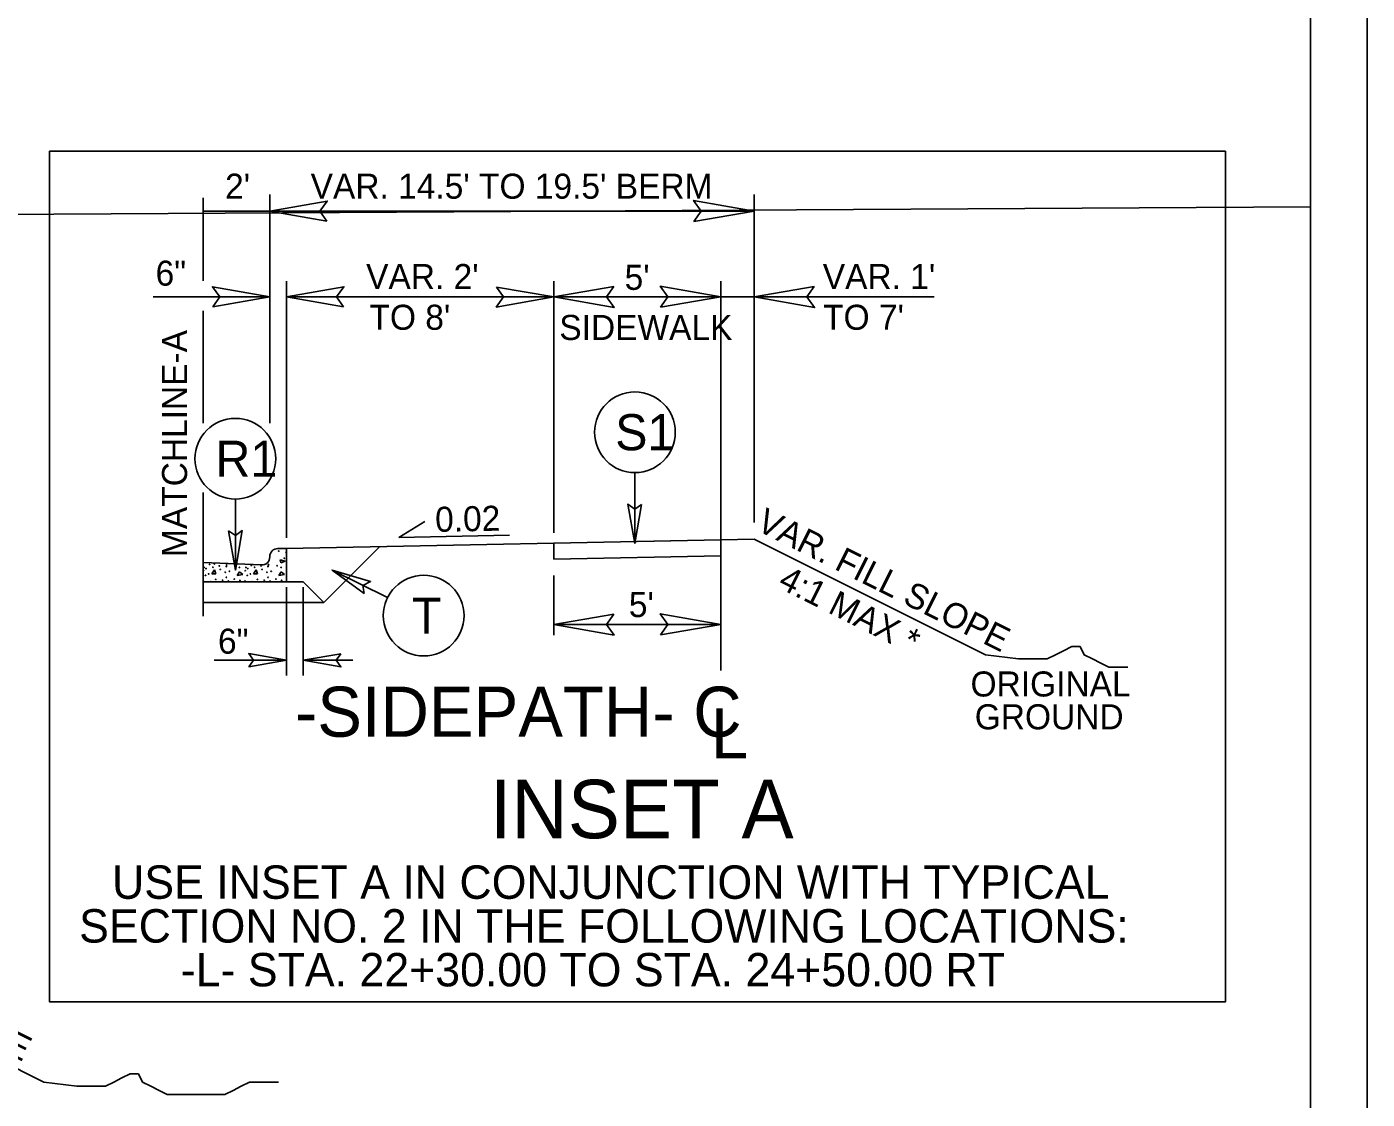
# Model space of a CAD drawing. Extents: x 1487909 to 1489267, y 497866 to 499814.
# Drawn here: x 1489011.53 to 1489051.66, y 498273.3 to 498305.41 of the extents above; entities that cross this region are included whole.
import ezdxf

# ---------------------------------------------------------------- set-up
doc = ezdxf.new("R2010")
doc.units = 0
for name, color, linetype in [('Prop Conc 4in Sidewalk', 7, 'Continuous'), ('Prop Dimension', 7, 'Continuous'), ('Prop Dimension Text', 7, 'Continuous'), ('Prop Shade Light', 7, 'Continuous'), ('Prop Terminator CELL', 7, 'Continuous'), ('Scratch_Level_1', 7, 'Continuous'), ('Sheet Plot Border Outside CELL', 7, 'Continuous'), ('Sheet Typical CELL', 7, 'Continuous'), ('Typical Curb CELL', 7, 'Continuous'), ('Typical Hinge Slope Arterial CELL', 7, 'Continuous'), ('Typical Hinge Slope Interstate CELL', 7, 'Continuous'), ('Typical ID Circle CELL', 7, 'Continuous'), ('Typical Pavement Slope CELL', 7, 'Continuous'), ('Typical Pavement Slope Information CELL', 7, 'Continuous'), ('Typical Terminator CELL', 7, 'Continuous'), ('Typical Text ID Circle CELL', 7, 'Continuous')]:
    doc.layers.add(name, color=color, linetype=linetype)

msp = doc.modelspace()

# ---------------------------------------------------------------- linework, layer by layer
at = {"layer": 'Prop Conc 4in Sidewalk'}
for p, q in [((1489027.306, 498289.945), (1489032.306, 498290.045)), ((1489027.306, 498289.945), (1489027.306, 498289.464)), ((1489032.306, 498289.564), (1489032.306, 498290.045)), ((1489027.306, 498289.464), (1489032.306, 498289.564))]:
    msp.add_line(p, q, dxfattribs=at)
at = {"layer": 'Prop Dimension'}
for p, q in [((1489016.806, 498297.802), (1489016.806, 498300.288)), ((1489018.806, 498293.54), (1489018.806, 498300.388)), ((1489033.306, 498290.567), (1489033.306, 498300.388)), ((1489018.806, 498299.888), (1489016.806, 498299.888)), ((1489033.306, 498299.888), (1489018.806, 498299.888)), ((1489019.306, 498290.111), (1489019.306, 498297.792)), ((1489027.306, 498290.255), (1489027.306, 498297.792)), ((1489032.306, 498290.567), (1489032.306, 498297.792)), ((1489015.311, 498297.321), (1489018.806, 498297.321)), ((1489027.306, 498297.321), (1489019.306, 498297.321)), ((1489027.306, 498297.321), (1489019.306, 498297.321)), ((1489032.306, 498297.321), (1489027.306, 498297.321)), ((1489032.306, 498297.321), (1489033.306, 498297.321)), ((1489038.697, 498297.321), (1489033.306, 498297.321)), ((1489016.806, 498293.54), (1489016.806, 498296.899)), ((1489016.806, 498287.761), (1489016.806, 498291.459)), ((1489032.306, 498286.131), (1489032.306, 498291.165)), ((1489027.306, 498287.193), (1489027.306, 498288.981)), ((1489019.306, 498285.979), (1489019.306, 498288.633)), ((1489019.806, 498285.979), (1489019.806, 498288.633)), ((1489027.306, 498287.513), (1489032.306, 498287.513)), ((1489019.306, 498286.439), (1489017.144, 498286.439)), ((1489021.292, 498286.439), (1489019.806, 498286.439))]:
    msp.add_line(p, q, dxfattribs=at)
at = {"layer": 'Prop Shade Light'}
for p, q in [((1489032.306, 498290.045), (1489027.306, 498289.945)), ((1489027.306, 498289.945), (1489027.306, 498289.464)), ((1489032.306, 498289.564), (1489032.306, 498290.045)), ((1489027.306, 498289.464), (1489032.306, 498289.564))]:
    msp.add_line(p, q, dxfattribs=at)
at = {"layer": 'Prop Terminator CELL'}
for points in [[(1489020.516, 498299.593), (1489018.806, 498299.888), (1489020.525, 498300.192), (1489020.307, 498299.888)], [(1489031.506, 498299.578), (1489033.306, 498299.888), (1489031.496, 498300.208), (1489031.726, 498299.888)], [(1489017.096, 498297.026), (1489018.806, 498297.321), (1489017.086, 498297.625), (1489017.305, 498297.321)], [(1489021.016, 498297.026), (1489019.306, 498297.321), (1489021.025, 498297.625), (1489020.807, 498297.321)], [(1489025.596, 498297.615), (1489027.306, 498297.321), (1489025.586, 498297.017), (1489025.805, 498297.321)], [(1489029.106, 498297.631), (1489027.306, 498297.321), (1489029.116, 498297.001), (1489028.886, 498297.321)], [(1489030.506, 498297.011), (1489032.306, 498297.321), (1489030.496, 498297.641), (1489030.726, 498297.321)], [(1489035.106, 498297.631), (1489033.306, 498297.321), (1489035.116, 498297.001), (1489034.886, 498297.321)], [(1489029.106, 498287.823), (1489027.306, 498287.513), (1489029.116, 498287.193), (1489028.886, 498287.513)], [(1489030.506, 498287.203), (1489032.306, 498287.513), (1489030.496, 498287.833), (1489030.726, 498287.513)], [(1489018.181, 498286.245), (1489019.306, 498286.439), (1489018.174, 498286.639), (1489018.318, 498286.439)], [(1489020.931, 498286.632), (1489019.806, 498286.439), (1489020.937, 498286.239), (1489020.793, 498286.439)]]:
    msp.add_lwpolyline(points, close=True, dxfattribs=at)
at = {"layer": 'Scratch_Level_1'}
msp.add_line((1488899.964, 498299.145), (1489049.964, 498300.02), dxfattribs=at)
at = {"layer": 'Sheet Plot Border Outside CELL'}
msp.add_lwpolyline([(1489051.664, 498337.52), (1488883.264, 498337.52), (1488883.264, 498227.52), (1489051.664, 498227.52)], close=True, dxfattribs=at)
at = {"layer": 'Sheet Typical CELL'}
for points in [[(1489049.964, 498335.02), (1488899.964, 498335.02), (1488899.964, 498230.02), (1489049.964, 498230.02)], [(1489012.214, 498301.682), (1489047.418, 498301.682), (1489047.418, 498276.209), (1489012.214, 498276.209)]]:
    msp.add_lwpolyline(points, close=True, dxfattribs=at)
at = {"layer": 'Typical Curb CELL'}
for p, q in [((1489018.806, 498289.535), (1489018.806, 498289.546)), ((1489019.306, 498289.785), (1489019.045, 498289.785)), ((1489019.115, 498289.452), (1489019.132, 498289.361)), ((1489019.269, 498289.407), (1489019.115, 498289.452)), ((1489019.306, 498288.785), (1489019.306, 498289.785)), ((1489016.806, 498288.785), (1489016.806, 498289.369)), ((1489016.806, 498289.369), (1489018.556, 498289.296)), ((1489017.066, 498289.025), (1489017.153, 498289.145)), ((1489017.153, 498289.145), (1489017.187, 498289.031)), ((1489017.832, 498288.974), (1489017.894, 498289.088)), ((1489017.894, 498289.088), (1489017.998, 498289.013)), ((1489018.316, 498289.025), (1489018.402, 498289.145)), ((1489018.402, 498289.145), (1489018.436, 498289.031)), ((1489019.081, 498288.974), (1489019.143, 498289.088)), ((1489019.132, 498289.361), (1489019.269, 498289.407)), ((1489019.143, 498289.088), (1489019.246, 498289.013)), ((1489019.306, 498288.785), (1489016.806, 498288.785)), ((1489017.187, 498289.031), (1489017.066, 498289.025)), ((1489017.998, 498289.013), (1489017.832, 498288.974)), ((1489018.436, 498289.031), (1489018.316, 498289.025)), ((1489019.246, 498289.013), (1489019.081, 498288.974))]:
    msp.add_line(p, q, dxfattribs=at)
for centre in [(1489019.075, 498289.709), (1489019.241, 498289.493), (1489019.292, 498289.675), (1489016.823, 498289.122), (1489016.84, 498289.219), (1489016.896, 498289.185), (1489017.004, 498289.31), (1489017.101, 498289.225), (1489017.147, 498289.327), (1489017.295, 498289.264), (1489017.324, 498289.162), (1489017.472, 498289.077), (1489017.501, 498289.248), (1489017.518, 498289.298), (1489017.598, 498289.105), (1489017.775, 498289.27), (1489017.895, 498289.219), (1489018.072, 498289.122), (1489018.089, 498289.219), (1489018.145, 498289.185), (1489018.253, 498289.279), (1489018.35, 498289.225), (1489018.545, 498289.264), (1489018.573, 498289.162), (1489018.721, 498289.077), (1489018.75, 498289.248), (1489018.767, 498289.298), (1489018.847, 498289.105), (1489019.024, 498289.27), (1489019.144, 498289.219), (1489016.817, 498288.814), (1489016.88, 498288.98), (1489016.976, 498289.025), (1489017.027, 498288.791), (1489017.187, 498288.86), (1489017.392, 498288.837), (1489017.507, 498288.923), (1489017.564, 498288.808), (1489017.741, 498288.871), (1489017.912, 498288.831), (1489018.066, 498288.814), (1489018.129, 498288.98), (1489018.225, 498289.025), (1489018.276, 498288.791), (1489018.436, 498288.86), (1489018.641, 498288.837), (1489018.756, 498288.923), (1489018.813, 498288.808), (1489018.99, 498288.871), (1489019.161, 498288.831)]:
    msp.add_circle(centre, 0.00802, dxfattribs=at)
for centre, start, end in [((1489018.566, 498289.535), 267.6155, 0), ((1489019.045, 498289.546), 90, 180)]:
    msp.add_arc(centre, 0.24, start, end, dxfattribs=at)
at = {"layer": 'Typical Hinge Slope Arterial CELL'}
for p, q in [((1489033.306, 498290.065), (1489040.234, 498286.601)), ((1489003.01, 498278.323), (1489012.039, 498273.809))]:
    msp.add_line(p, q, dxfattribs=at)
for points in [[(1489040.234, 498286.601), (1489041.219, 498286.479), (1489041.466, 498286.479), (1489041.836, 498286.479), (1489042.082, 498286.479), (1489042.328, 498286.601), (1489042.575, 498286.725), (1489042.821, 498286.849), (1489043.067, 498286.849), (1489043.191, 498286.601), (1489043.437, 498286.479), (1489043.684, 498286.355), (1489043.93, 498286.232), (1489044.177, 498286.232), (1489044.423, 498286.232), (1489044.495, 498286.232)], [(1489012.039, 498273.809), (1489013.025, 498273.686), (1489013.271, 498273.686), (1489013.641, 498273.686), (1489013.887, 498273.686), (1489014.134, 498273.809), (1489014.38, 498273.933), (1489014.626, 498274.056), (1489014.873, 498274.056), (1489014.997, 498273.809), (1489015.243, 498273.686), (1489015.489, 498273.562), (1489015.736, 498273.44), (1489015.982, 498273.44), (1489016.228, 498273.44), (1489016.475, 498273.44), (1489016.721, 498273.44), (1489016.967, 498273.44), (1489017.214, 498273.44), (1489017.46, 498273.44), (1489017.707, 498273.562), (1489017.953, 498273.686), (1489018.199, 498273.809), (1489018.569, 498273.809), (1489018.816, 498273.809), (1489019.062, 498273.809)]]:
    msp.add_lwpolyline(points, dxfattribs=at)
at = {"layer": 'Typical ID Circle CELL'}
for p, q in [((1489029.737, 498292.061), (1489029.737, 498289.937)), ((1489017.774, 498291.266), (1489017.774, 498289.142)), ((1489022.331, 498288.315), (1489020.673, 498289.139))]:
    msp.add_line(p, q, dxfattribs=at)
for centre in [(1489029.737, 498293.269), (1489017.774, 498292.474), (1489023.413, 498287.777)]:
    msp.add_circle(centre, 1.208, dxfattribs=at)
at = {"layer": 'Typical Pavement Slope CELL'}
for p, q in [((1489019.306, 498289.785), (1489033.306, 498290.065)), ((1489022.088, 498289.841), (1489020.419, 498288.172)), ((1489019.306, 498288.785), (1489019.806, 498288.785)), ((1489019.806, 498288.785), (1489020.419, 498288.172)), ((1489016.806, 498288.172), (1489020.419, 498288.172))]:
    msp.add_line(p, q, dxfattribs=at)
at = {"layer": 'Typical Pavement Slope Information CELL'}
for q in [(1489023.448, 498290.595), (1489025.981, 498290.188)]:
    msp.add_line((1489022.665, 498290.121), q, dxfattribs=at)
at = {"layer": 'Typical Terminator CELL'}
for points in [[(1489029.939, 498291.109), (1489029.737, 498289.937), (1489029.529, 498291.116), (1489029.737, 498290.966)], [(1489029.939, 498291.109), (1489029.737, 498289.937), (1489029.529, 498291.116), (1489029.737, 498290.966)], [(1489017.572, 498290.314), (1489017.774, 498289.142), (1489017.982, 498290.321), (1489017.774, 498290.171)], [(1489021.633, 498288.437), (1489020.673, 498289.139), (1489021.821, 498288.801), (1489021.594, 498288.681)]]:
    msp.add_lwpolyline(points, close=True, dxfattribs=at)

# ---------------------------------------------------------------- texts
at = {"layer": 'Prop Dimension Text'}
for s, p in [("2'", (1489017.467, 498300.261)), ("VAR. 14.5' TO 19.5' BERM", (1489020.029, 498300.261)), ('6"', (1489015.386, 498297.657)), ("VAR. 2'", (1489021.69, 498297.555)), ("5'", (1489029.43, 498297.531)), ("VAR. 1'", (1489035.363, 498297.555)), ("TO 8'", (1489021.79, 498296.336)), ("TO 7'", (1489035.373, 498296.336)), ('SIDEWALK', (1489027.475, 498296.031)), ("5'", (1489029.556, 498287.733)), ('6"', (1489017.255, 498286.637))]:
    msp.add_text(s, height=0.75, dxfattribs=at).set_placement(p)
at = {"layer": 'Typical Hinge Slope Arterial CELL'}
for s, rotation, p in [('MATCHLINE-A', 90, (1489016.329, 498289.531)), ('VAR. FILL SLOPE', 333.4658, (1489033.333, 498290.354)), ('4:1 MAX *', 333.4658, (1489033.987, 498288.63)), ('VAR. FILL SLOPE', 333.4658, (1489004.036, 498278.1))]:
    msp.add_text(s, height=0.75, rotation=rotation, dxfattribs=at).set_placement(p)
for s, height, p in [('ORIGINAL', 0.75, (1489039.787, 498285.355)), ('GROUND', 0.75, (1489039.913, 498284.372)), ('USE INSET A IN CONJUNCTION WITH TYPICAL', 1, (1489014.082, 498279.297)), ('SECTION NO. 2 IN THE FOLLOWING LOCATIONS:', 1, (1489013.096, 498277.986)), ('-L- STA. 22+30.00 TO STA. 24+50.00 RT', 1, (1489016.142, 498276.675))]:
    msp.add_text(s, height=height, dxfattribs=at).set_placement(p)
at = {"layer": 'Typical Hinge Slope Interstate CELL'}
for s, p in [('-SIDEPATH- C', (1489019.559, 498284.15)), ('L', (1489032.016, 498283.501))]:
    msp.add_text(s, height=1.5, dxfattribs=at).set_placement(p)
at = {"layer": 'Typical Pavement Slope CELL'}
msp.add_text('INSET A', height=1.75, dxfattribs=at).set_placement((1489025.389, 498281.11))
at = {"layer": 'Typical Pavement Slope Information CELL'}
msp.add_text('0.02', height=0.75, rotation=1.1457, dxfattribs=at).set_placement((1489023.763, 498290.282))
at = {"layer": 'Typical Text ID Circle CELL'}
for s, height, p in [('S1', 1.0817, (1489029.149, 498292.728)), ('R1', 1.0817, (1489017.18, 498291.933)), ('T', 1.082, (1489023.057, 498287.236))]:
    msp.add_text(s, height=height, dxfattribs=at).set_placement(p)

doc.saveas('drawing.dxf')
